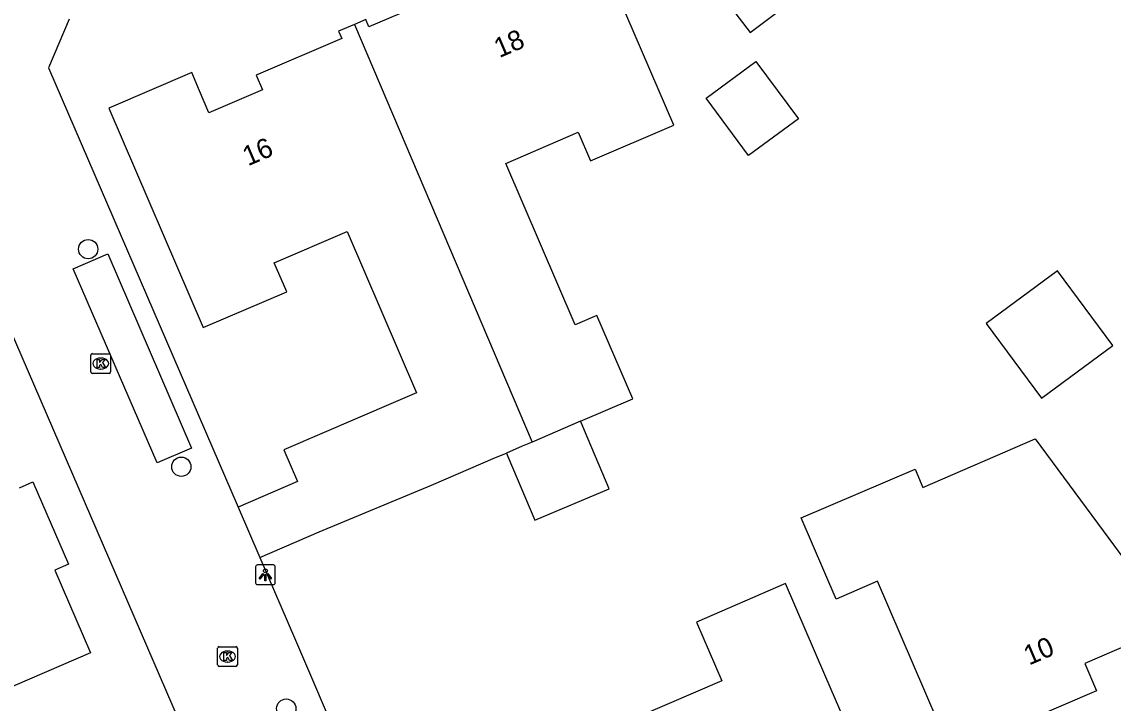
# Model space of a CAD drawing. Extents: x 157767 to 159171, y 387842 to 389425.
# Drawn here: x 158139.4 to 158194.7, y 388753.5 to 388788 of the extents above; entities that cross this region are included whole.
import ezdxf

# ---------------------------------------------------------------- set-up
doc = ezdxf.new("R2010")
doc.units = 0
for name, color, linetype in [('IMGEO_Boom', 7, 'Continuous'), ('IMGEO_Kolk', 7, 'Continuous'), ('IMGEO_Lichtpunt', 7, 'Continuous'), ('IMGEO_Pand', 7, 'Continuous'), ('IMGEO_Pand_nummerreeks', 7, 'Continuous'), ('IMGEO_Rijbaan_lokaal_open', 7, 'Continuous')]:
    doc.layers.add(name, color=color, linetype=linetype)

msp = doc.modelspace()

# ---------------------------------------------------------------- linework, layer by layer
at = {"layer": 'IMGEO_Boom'}
for centre in [(158142.755, 388776.488), (158147.475, 388765.452), (158152.792, 388753.192)]:
    msp.add_circle(centre, 0.489, dxfattribs=at)
at = {"layer": 'IMGEO_Kolk'}
for p, q in [((158142.891, 388770.261), (158142.891, 388771.113)), ((158142.966, 388771.187), (158143.818, 388771.187)), ((158143.379, 388770.967), (158143.404, 388770.967)), ((158143.892, 388771.113), (158143.892, 388770.261)), ((158143.402, 388770.407), (158143.377, 388770.407)), ((158143.818, 388770.187), (158142.966, 388770.187)), ((158149.317, 388755.404), (158149.317, 388756.256)), ((158149.392, 388756.33), (158150.244, 388756.33)), ((158149.805, 388756.11), (158149.83, 388756.11)), ((158150.318, 388756.256), (158150.318, 388755.404)), ((158149.828, 388755.55), (158149.803, 388755.55)), ((158150.244, 388755.33), (158149.392, 388755.33))]:
    msp.add_line(p, q, dxfattribs=at)
for points in [[(158142.891, 388770.261), (158142.891, 388771.113)], [(158142.966, 388771.187), (158143.818, 388771.187)], [(158143.212, 388770.887), (158143.335, 388770.887), (158143.335, 388770.736), (158143.465, 388770.887), (158143.629, 388770.887), (158143.483, 388770.736), (158143.636, 388770.487), (158143.484, 388770.487), (158143.399, 388770.651), (158143.335, 388770.584), (158143.335, 388770.487), (158143.212, 388770.487), (158143.212, 388770.887)], [(158143.892, 388771.113), (158143.892, 388770.261)], [(158143.818, 388770.187), (158142.966, 388770.187)], [(158149.317, 388755.404), (158149.317, 388756.256)], [(158149.392, 388756.33), (158150.244, 388756.33)], [(158149.638, 388756.03), (158149.761, 388756.03), (158149.761, 388755.879), (158149.891, 388756.03), (158150.055, 388756.03), (158149.909, 388755.879), (158150.062, 388755.63), (158149.91, 388755.63), (158149.825, 388755.794), (158149.761, 388755.727), (158149.761, 388755.63), (158149.638, 388755.63), (158149.638, 388756.03)], [(158150.318, 388756.256), (158150.318, 388755.404)], [(158150.244, 388755.33), (158149.392, 388755.33)]]:
    msp.add_lwpolyline(points, dxfattribs=at)
for centre, start, end in [((158142.968, 388771.111), 91.552, 178.448), ((158142.968, 388771.111), 91.552, 178.448), ((158143.816, 388771.111), 1.552, 88.448), ((158143.816, 388771.111), 1.552, 88.448), ((158142.968, 388770.263), 181.552, 268.448), ((158142.968, 388770.263), 181.552, 268.448), ((158143.816, 388770.263), 271.552, 358.448), ((158143.816, 388770.263), 271.552, 358.448), ((158149.394, 388756.254), 91.552, 178.448), ((158149.394, 388756.254), 91.552, 178.448), ((158150.242, 388756.254), 1.552, 88.448), ((158150.242, 388756.254), 1.552, 88.448), ((158149.394, 388755.406), 181.552, 268.448), ((158149.394, 388755.406), 181.552, 268.448), ((158150.242, 388755.406), 271.552, 358.448), ((158150.242, 388755.406), 271.552, 358.448)]:
    msp.add_arc(centre, 0.0765, start, end, dxfattribs=at)
for centre, major_axis, ratio, start_param, end_param in [((158143.378, 388770.687), (-0.387, 0.002), 0.722429, 4.712389, 7.853982), ((158143.403, 388770.687), (-0.39, 0.002), 0.717154, 1.570796, 4.712389), ((158149.804, 388755.83), (-0.387, 0.002), 0.722429, 4.712389, 7.853982), ((158149.829, 388755.83), (-0.39, 0.002), 0.717154, 1.570796, 4.712389)]:
    msp.add_ellipse(centre, major_axis=major_axis, ratio=ratio, start_param=start_param, end_param=end_param, dxfattribs=at)
at = {"layer": 'IMGEO_Lichtpunt'}
for p, q in [((158151.237, 388760.378), (158151.237, 388759.571)), ((158151.237, 388760.378), (158151.237, 388759.571)), ((158152.139, 388760.473), (158151.331, 388760.473)), ((158152.139, 388760.473), (158151.331, 388760.473)), ((158152.233, 388759.571), (158152.233, 388760.378)), ((158152.233, 388759.571), (158152.233, 388760.378)), ((158151.331, 388759.477), (158152.139, 388759.477)), ((158151.331, 388759.477), (158152.139, 388759.477))]:
    msp.add_line(p, q, dxfattribs=at)
for points in [[(158151.611, 388760.042), (158151.65, 388760.014), (158151.462, 388759.752), (158151.424, 388759.779), (158151.611, 388760.042)], [(158151.713, 388759.994), (158151.76, 388759.994), (158151.76, 388759.672), (158151.713, 388759.672), (158151.713, 388759.994)], [(158151.823, 388760.014), (158151.861, 388760.041), (158152.048, 388759.779), (158152.009, 388759.751), (158151.823, 388760.014)]]:
    msp.add_lwpolyline(points, dxfattribs=at)
msp.add_circle((158151.736, 388760.176), 0.0994, dxfattribs=at)
for centre, start, end in [((158151.331, 388760.378), 90, 180), ((158151.331, 388760.378), 90, 180), ((158152.139, 388760.378), 0, 90), ((158152.139, 388760.378), 0, 90), ((158151.331, 388759.571), 180, 270), ((158151.331, 388759.571), 180, 270), ((158152.139, 388759.571), 270, 0), ((158152.139, 388759.571), 270, 360)]:
    msp.add_arc(centre, 0.0946, start, end, dxfattribs=at)
at = {"layer": 'IMGEO_Pand'}
for points in [[(158167.709, 388767.764), (158170.355, 388768.901), (158168.537, 388773.128), (158167.434, 388772.654), (158163.916, 388780.834), (158167.592, 388782.413), (158168.215, 388780.961), (158172.434, 388782.773), (158169.632, 388789.292), (158167.657, 388793.885), (158163.443, 388792.074), (158163.844, 388791.141), (158164.313, 388790.05), (158161.631, 388788.897), (158161.32, 388789.623), (158156.985, 388787.759), (158156.827, 388788.127), (158156.257, 388787.882)], [(158173.695, 388790.905), (158176.299, 388787.465), (158178.259, 388788.949), (158175.655, 388792.389), (158173.695, 388790.905)], [(158156.257, 388787.882), (158155.448, 388787.535), (158155.606, 388787.167), (158151.272, 388785.304), (158151.587, 388784.57), (158148.877, 388783.405), (158148.403, 388784.509), (158148.002, 388785.442), (158143.804, 388783.637), (158148.588, 388772.506), (158152.815, 388774.323), (158152.183, 388775.793), (158155.877, 388777.38), (158159.394, 388769.2), (158158.336, 388768.745), (158152.666, 388766.307), (158153.362, 388764.7), (158150.351, 388763.396)], [(158156.257, 388787.882), (158165.252, 388766.708)], [(158176.218, 388781.238), (158174.081, 388784.147), (158176.596, 388785.994), (158178.749, 388783.097), (158176.218, 388781.238)], [(158188.272, 388772.712), (158191.078, 388768.933), (158194.682, 388771.609), (158191.876, 388775.388), (158188.272, 388772.712)], [(158163.95, 388766.148), (158164.022, 388765.978), (158165.399, 388762.738), (158169.164, 388764.337), (158167.907, 388767.297), (158167.787, 388767.578), (158167.709, 388767.764)], [(158167.709, 388767.764), (158165.252, 388766.708)], [(158165.252, 388766.708), (158164.747, 388766.491), (158163.95, 388766.148)], [(158185.06, 388764.409), (158190.755, 388766.862), (158194.764, 388761.425), (158197.732, 388757.4), (158193.263, 388755.469), (158193.856, 388754.097), (158190.364, 388752.593), (158190.76, 388751.674), (158188.28, 388750.606), (158187.884, 388751.524), (158186.507, 388750.931), (158184.529, 388755.523), (158182.754, 388759.647), (158180.658, 388758.744), (158178.898, 388762.855), (158184.666, 388765.325), (158185.06, 388764.409)], [(158151.457, 388760.844), (158154.467, 388762.149), (158160.153, 388764.516), (158163.406, 388765.914), (158163.95, 388766.148)], [(158139.269, 388764.39), (158139.953, 388764.685), (158141.755, 388760.508), (158141.067, 388760.211), (158142.873, 388756.025), (158138.284, 388754.042)], [(158150.351, 388763.396), (158151.457, 388760.844)], [(158173.448, 388742.548), (158176.448, 388743.844), (158179.431, 388745.132), (158180.253, 388743.882), (158184.135, 388745.553), (158182.212, 388750), (158182.15, 388750.143), (158180.091, 388754.903), (158178.089, 388759.532), (158173.578, 388757.581), (158174.867, 388754.601), (158169.302, 388752.195)]]:
    msp.add_lwpolyline(points, dxfattribs=at)
at = {"layer": 'IMGEO_Rijbaan_lokaal_open'}
for points in [[(158141.792, 388788.146), (158140.738, 388785.682), (158150.351, 388763.396)], [(158155.532, 388728.793), (158156.474, 388731.409), (158148.476, 388750), (158147.334, 388752.654), (158134.314, 388782.791), (158132.266, 388784.089)], [(158142.001, 388775.49), (158143.745, 388776.252), (158147.995, 388766.393), (158146.255, 388765.655), (158142.001, 388775.49)], [(158151.457, 388760.844), (158153.258, 388756.655), (158158, 388745.6)]]:
    msp.add_lwpolyline(points, dxfattribs=at)

# ---------------------------------------------------------------- texts
at = {"layer": 'IMGEO_Pand_nummerreeks'}
for s, rotation, p in [('18', 23.2621, (158163.594, 388786.171)), ('16', 23.2621, (158150.851, 388780.684)), ('10', 23.3015, (158190.44, 388755.369))]:
    msp.add_text(s, height=1, rotation=rotation, dxfattribs=at).set_placement(p)

doc.saveas('drawing.dxf')
